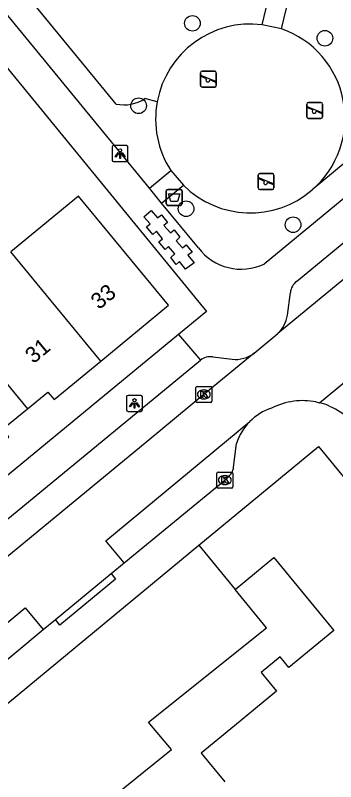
# Model space of a CAD drawing. Extents: x 161771 to 163125, y 382479 to 383177.
# Drawn here: x 162035.24 to 162055.29, y 382996.5 to 383044.46 of the extents above; entities that cross this region are included whole.
import ezdxf

# ---------------------------------------------------------------- set-up
doc = ezdxf.new("R2010")
doc.units = 0
for name, color, linetype in [('IMGEO_Afvalbak', 7, 'Continuous'), ('IMGEO_Boom', 7, 'Continuous'), ('IMGEO_Groenvoorziening', 7, 'Continuous'), ('IMGEO_Hek', 7, 'Continuous'), ('IMGEO_Kolk', 7, 'Continuous'), ('IMGEO_Lichtpunt', 7, 'Continuous'), ('IMGEO_Pand', 7, 'Continuous'), ('IMGEO_Pand_nummerreeks', 7, 'Continuous'), ('IMGEO_Rijbaan_lokaal_open', 7, 'Continuous'), ('IMGEO_Speelvoorziening', 7, 'Continuous'), ('IMGEO_Voetpad_open', 7, 'Continuous')]:
    doc.layers.add(name, color=color, linetype=linetype)

msp = doc.modelspace()

# ---------------------------------------------------------------- linework, layer by layer
at = {"layer": 'IMGEO_Afvalbak'}
for p, q in [((162044.786, 383033.565), (162045.576, 383033.565)), ((162045.576, 383033.565), (162044.786, 383033.565)), ((162044.686, 383032.665), (162044.686, 383033.465)), ((162044.686, 383033.465), (162044.686, 383032.665)), ((162045.676, 383033.465), (162045.676, 383032.665)), ((162045.676, 383032.665), (162045.676, 383033.465)), ((162045.576, 383032.565), (162044.786, 383032.565)), ((162044.786, 383032.565), (162045.576, 383032.565))]:
    msp.add_line(p, q, dxfattribs=at)
msp.add_lwpolyline([(162044.829, 383033.279), (162045.533, 383033.279), (162045.384, 383032.809), (162044.978, 383032.809), (162044.829, 383033.279)], dxfattribs=at)
for centre, start, end in [((162044.786, 383033.465), 90, 180), ((162044.786, 383033.465), 90, 180), ((162045.576, 383033.465), 0, 90), ((162045.576, 383033.465), 360, 90), ((162044.786, 383032.665), 180, 270), ((162044.786, 383032.665), 180, 270), ((162045.576, 383032.665), 270, 0), ((162045.576, 383032.665), 270, 0)]:
    msp.add_arc(centre, 0.1, start, end, dxfattribs=at)
at = {"layer": 'IMGEO_Boom'}
for centre in [(162046.328, 383043.955), (162054.617, 383043.02), (162042.958, 383038.794), (162045.928, 383032.352), (162052.625, 383031.352)]:
    msp.add_circle(centre, 0.489, dxfattribs=at)
at = {"layer": 'IMGEO_Groenvoorziening'}
for points in [[(162054.873, 383049.583), (162054.524, 383048.124), (162065.002, 383045.564), (162065.244, 383045.458), (162065.45, 383045.324), (162065.634, 383045.158), (162065.775, 383044.983), (162065.893, 383044.778), (162065.987, 383044.547), (162066.043, 383044.267), (162066.043, 383043.989), (162066.012, 383043.78), (162065.956, 383043.583), (162053.824, 383033.535)], [(162041.559, 383038.907), (162034.668, 383047.307), (162033.719, 383048.469)], [(162044.123, 383039.049), (162043.352, 383039.256)]]:
    msp.add_lwpolyline(points, dxfattribs=at)
for centre, radius, start, end in [((162049.968, 383037.968), 5.944, 82.9737, 169.5173), ((162049.948, 383038.019), 5.927, 310.8444, 70.7372), ((162042.059, 383041.117), 2.266, 257.2477, 304.7816), ((162049.97, 383037.967), 5.947, 169.5165, 212.7856), ((162049.947, 383038.019), 5.927, 225.0587, 310.8504)]:
    msp.add_arc(centre, radius, start, end, dxfattribs=at)
at = {"layer": 'IMGEO_Hek'}
msp.add_lwpolyline([(162050.138, 382980.891), (162039.382, 382993.962), (162045.012, 382998.508), (162043.77, 383000), (162043.582, 383000.226), (162050.972, 383006.139), (162049.003, 383008.531)], dxfattribs=at)
at = {"layer": 'IMGEO_Kolk'}
for p, q in [((162046.54, 383020.309), (162046.54, 383021.161)), ((162046.615, 383021.235), (162047.467, 383021.235)), ((162047.541, 383021.161), (162047.541, 383020.309)), ((162047.028, 383021.015), (162047.053, 383021.015)), ((162047.467, 383020.235), (162046.615, 383020.235)), ((162047.051, 383020.455), (162047.026, 383020.455)), ((162047.93, 383015.875), (162048.782, 383015.875)), ((162047.855, 383014.949), (162047.855, 383015.801)), ((162048.343, 383015.655), (162048.368, 383015.655)), ((162048.856, 383015.801), (162048.856, 383014.949)), ((162048.782, 383014.875), (162047.93, 383014.875)), ((162048.366, 383015.095), (162048.341, 383015.095))]:
    msp.add_line(p, q, dxfattribs=at)
for points in [[(162046.54, 383020.309), (162046.54, 383021.161)], [(162046.615, 383021.235), (162047.467, 383021.235)], [(162047.541, 383021.161), (162047.541, 383020.309)], [(162046.861, 383020.935), (162046.984, 383020.935), (162046.984, 383020.784), (162047.114, 383020.935), (162047.278, 383020.935), (162047.132, 383020.784), (162047.285, 383020.535), (162047.133, 383020.535), (162047.048, 383020.699), (162046.984, 383020.632), (162046.984, 383020.535), (162046.861, 383020.535), (162046.861, 383020.935)], [(162047.467, 383020.235), (162046.615, 383020.235)], [(162047.93, 383015.875), (162048.782, 383015.875)], [(162047.855, 383014.949), (162047.855, 383015.801)], [(162048.176, 383015.575), (162048.299, 383015.575), (162048.299, 383015.424), (162048.429, 383015.575), (162048.593, 383015.575), (162048.447, 383015.424), (162048.6, 383015.175), (162048.448, 383015.175), (162048.363, 383015.339), (162048.299, 383015.272), (162048.299, 383015.175), (162048.176, 383015.175), (162048.176, 383015.575)], [(162048.856, 383015.801), (162048.856, 383014.949)], [(162048.782, 383014.875), (162047.93, 383014.875)]]:
    msp.add_lwpolyline(points, dxfattribs=at)
for centre, start, end in [((162046.617, 383021.159), 91.552, 178.448), ((162046.617, 383021.159), 91.552, 178.448), ((162047.465, 383021.159), 1.552, 88.448), ((162047.465, 383021.159), 1.552, 88.448), ((162046.617, 383020.311), 181.552, 268.448), ((162046.617, 383020.311), 181.552, 268.448), ((162047.465, 383020.311), 271.552, 358.448), ((162047.465, 383020.311), 271.552, 358.448), ((162047.932, 383015.799), 91.552, 178.448), ((162047.932, 383015.799), 91.552, 178.448), ((162048.78, 383015.799), 1.552, 88.448), ((162048.78, 383015.799), 1.552, 88.448), ((162047.932, 383014.951), 181.552, 268.448), ((162047.932, 383014.951), 181.552, 268.448), ((162048.78, 383014.951), 271.552, 358.448), ((162048.78, 383014.951), 271.552, 358.448)]:
    msp.add_arc(centre, 0.0765, start, end, dxfattribs=at)
for centre, major_axis, ratio, start_param, end_param in [((162047.027, 383020.735), (-0.387, 0.002), 0.722429, 4.712389, 7.853982), ((162047.052, 383020.735), (-0.39, 0.002), 0.717154, 1.570796, 4.712389), ((162048.342, 383015.375), (-0.387, 0.002), 0.722429, 4.712389, 7.853982), ((162048.367, 383015.375), (-0.39, 0.002), 0.717154, 1.570796, 4.712389)]:
    msp.add_ellipse(centre, major_axis=major_axis, ratio=ratio, start_param=start_param, end_param=end_param, dxfattribs=at)
at = {"layer": 'IMGEO_Lichtpunt'}
for p, q in [((162041.298, 383036.207), (162041.298, 383035.4)), ((162041.298, 383036.207), (162041.298, 383035.4)), ((162042.2, 383036.302), (162041.392, 383036.302)), ((162042.2, 383036.302), (162041.392, 383036.302)), ((162042.294, 383035.4), (162042.294, 383036.207)), ((162042.294, 383035.4), (162042.294, 383036.207)), ((162041.392, 383035.306), (162042.2, 383035.306)), ((162041.392, 383035.306), (162042.2, 383035.306)), ((162043.103, 383020.669), (162042.295, 383020.669)), ((162043.103, 383020.669), (162042.295, 383020.669)), ((162042.201, 383020.574), (162042.201, 383019.767)), ((162042.201, 383020.574), (162042.201, 383019.767)), ((162043.197, 383019.767), (162043.197, 383020.574)), ((162043.197, 383019.767), (162043.197, 383020.574)), ((162042.295, 383019.673), (162043.103, 383019.673)), ((162042.295, 383019.673), (162043.103, 383019.673))]:
    msp.add_line(p, q, dxfattribs=at)
for points in [[(162041.672, 383035.871), (162041.711, 383035.843), (162041.523, 383035.581), (162041.485, 383035.608), (162041.672, 383035.871)], [(162041.774, 383035.823), (162041.821, 383035.823), (162041.821, 383035.501), (162041.774, 383035.501), (162041.774, 383035.823)], [(162041.884, 383035.843), (162041.922, 383035.87), (162042.109, 383035.608), (162042.07, 383035.58), (162041.884, 383035.843)], [(162042.575, 383020.238), (162042.614, 383020.21), (162042.426, 383019.948), (162042.388, 383019.975), (162042.575, 383020.238)], [(162042.677, 383020.19), (162042.724, 383020.19), (162042.724, 383019.868), (162042.677, 383019.868), (162042.677, 383020.19)], [(162042.787, 383020.21), (162042.825, 383020.237), (162043.012, 383019.975), (162042.973, 383019.947), (162042.787, 383020.21)]]:
    msp.add_lwpolyline(points, dxfattribs=at)
for centre in [(162041.797, 383036.005), (162042.7, 383020.372)]:
    msp.add_circle(centre, 0.0994, dxfattribs=at)
for centre, start, end in [((162041.392, 383036.207), 90, 180), ((162041.392, 383036.207), 90, 180), ((162042.2, 383036.207), 0, 90), ((162042.2, 383036.207), 0, 90), ((162041.392, 383035.4), 180, 270), ((162041.392, 383035.4), 180, 270), ((162042.2, 383035.4), 270, 0), ((162042.2, 383035.4), 270, 360), ((162042.295, 383020.574), 90, 180), ((162042.295, 383020.574), 90, 180), ((162043.103, 383020.574), 0, 90), ((162043.103, 383020.574), 0, 90), ((162042.295, 383019.767), 180, 270), ((162042.295, 383019.767), 180, 270), ((162043.103, 383019.767), 270, 0), ((162043.103, 383019.767), 270, 360)]:
    msp.add_arc(centre, 0.0946, start, end, dxfattribs=at)
at = {"layer": 'IMGEO_Pand'}
for points in [[(162040.586, 383022.817), (162044.824, 383026.316), (162039.195, 383033.146), (162034.955, 383029.652)], [(162040.586, 383022.817), (162034.955, 383029.652)], [(162030.749, 383026.186), (162035.996, 383019.828)], [(162035.996, 383019.828), (162037.283, 383020.881), (162037.669, 383020.408), (162040.586, 383022.817)], [(162032.157, 383015.886), (162034.832, 383018.087), (162034.443, 383018.558), (162035.996, 383019.828)], [(162046.723, 383011.3), (162054.212, 383017.469), (162058.736, 383011.977)], [(162046.723, 383011.3), (162049.003, 383008.531), (162051.422, 383010.524), (162055.173, 383005.97), (162052.363, 383003.656), (162051.82, 383004.316), (162050.63, 383003.336), (162051.587, 383002.174), (162048.953, 383000), (162046.878, 382998.287), (162048.352, 382996.498)]]:
    msp.add_lwpolyline(points, dxfattribs=at)
at = {"layer": 'IMGEO_Rijbaan_lokaal_open'}
for points in [[(162072.291, 383041.505), (162059.815, 383031.239), (162051.68, 383024.544)], [(162054.272, 383020.215), (162060.907, 383025.687)], [(162050.186, 383023.322), (162051.68, 383024.544)], [(162050.186, 383023.322), (162047.037, 383020.734), (162043.486, 383017.783), (162031.244, 383007.725), (162021.857, 383000), (162013.827, 382993.391), (162000, 382981.997), (161982.948, 382967.988), (161976.457, 382962.629)], [(162054.048, 383020.265), (162054.272, 383020.215)], [(162042.046, 383010.196), (162040.904, 383011.574), (162049.912, 383019.035)], [(162041.236, 383009.532), (162042.046, 383010.196)], [(162037.752, 383006.659), (162041.236, 383009.532)], [(162029.756, 383000), (162028.577, 383001.467), (162032.727, 383004.801), (162035.854, 383007.391), (162036.987, 383006.022)], [(162036.987, 383006.022), (162037.752, 383006.659)]]:
    msp.add_lwpolyline(points, dxfattribs=at)
for centre, radius, start, end in [((162053.227, 383016.09), 4.254, 97.5001, 117.2874), ((162053.228, 383016.051), 4.294, 78.9847, 97.4354), ((162053.215, 383016.052), 4.295, 66.4397, 75.7554), ((162052.291, 383016.683), 3.345, 107.6426, 135.3286), ((162051.808, 383013.689), 7.032, 38.0677, 63.623)]:
    msp.add_arc(centre, radius, start, end, dxfattribs=at)
at = {"layer": 'IMGEO_Speelvoorziening'}
for p, q in [((162046.83, 383040.063), (162046.83, 383040.863)), ((162046.83, 383040.863), (162046.83, 383040.063)), ((162046.93, 383040.963), (162047.72, 383040.963)), ((162047.72, 383040.963), (162046.93, 383040.963)), ((162047.82, 383040.863), (162047.82, 383040.063)), ((162047.82, 383040.063), (162047.82, 383040.863)), ((162047.213, 383040.491), (162046.874, 383040.628)), ((162046.899, 383040.688), (162047.775, 383040.335)), ((162047.751, 383040.275), (162047.411, 383040.412)), ((162047.72, 383039.963), (162046.93, 383039.963)), ((162046.93, 383039.963), (162047.72, 383039.963)), ((162053.481, 383038.104), (162053.481, 383038.904)), ((162053.481, 383038.904), (162053.481, 383038.104)), ((162053.581, 383039.004), (162054.371, 383039.004)), ((162054.371, 383039.004), (162053.581, 383039.004)), ((162054.471, 383038.904), (162054.471, 383038.104)), ((162054.471, 383038.104), (162054.471, 383038.904)), ((162053.864, 383038.532), (162053.525, 383038.669)), ((162053.55, 383038.729), (162054.426, 383038.376)), ((162054.402, 383038.316), (162054.062, 383038.453)), ((162054.371, 383038.004), (162053.581, 383038.004)), ((162053.581, 383038.004), (162054.371, 383038.004)), ((162050.541, 383034.552), (162051.331, 383034.552)), ((162051.331, 383034.552), (162050.541, 383034.552)), ((162050.441, 383033.652), (162050.441, 383034.452)), ((162050.441, 383034.452), (162050.441, 383033.652)), ((162050.824, 383034.08), (162050.485, 383034.217)), ((162050.51, 383034.277), (162051.386, 383033.924)), ((162051.431, 383034.452), (162051.431, 383033.652)), ((162051.431, 383033.652), (162051.431, 383034.452)), ((162051.331, 383033.552), (162050.541, 383033.552)), ((162050.541, 383033.552), (162051.331, 383033.552)), ((162051.362, 383033.864), (162051.022, 383034.001))]:
    msp.add_line(p, q, dxfattribs=at)
for centre, radius, start, end in [((162046.93, 383040.863), 0.1, 90, 180), ((162046.93, 383040.863), 0.1, 90, 180), ((162047.72, 383040.863), 0.1, 0, 90), ((162047.72, 383040.863), 0.1, 360, 90), ((162046.887, 383040.658), 0.0327, 68.078, 248.078), ((162047.292, 383040.401), 0.12, 130.9928, 5.1632), ((162047.763, 383040.305), 0.0327, 248.078, 68.078), ((162046.93, 383040.063), 0.1, 180, 270), ((162046.93, 383040.063), 0.1, 180, 270), ((162047.72, 383040.063), 0.1, 270, 0), ((162047.72, 383040.063), 0.1, 270, 0), ((162053.581, 383038.904), 0.1, 90, 180), ((162053.581, 383038.904), 0.1, 90, 180), ((162054.371, 383038.904), 0.1, 0, 90), ((162054.371, 383038.904), 0.1, 360, 90), ((162053.538, 383038.699), 0.0327, 68.078, 248.078), ((162053.943, 383038.442), 0.12, 130.9928, 5.1632), ((162054.414, 383038.346), 0.0327, 248.078, 68.078), ((162053.581, 383038.104), 0.1, 180, 270), ((162053.581, 383038.104), 0.1, 180, 270), ((162054.371, 383038.104), 0.1, 270, 0), ((162054.371, 383038.104), 0.1, 270, 0), ((162050.541, 383034.452), 0.1, 90, 180), ((162050.541, 383034.452), 0.1, 90, 180), ((162051.331, 383034.452), 0.1, 0, 90), ((162051.331, 383034.452), 0.1, 360, 90), ((162050.498, 383034.247), 0.0327, 68.078, 248.078), ((162050.903, 383033.99), 0.12, 130.9928, 5.1632), ((162050.541, 383033.652), 0.1, 180, 270), ((162050.541, 383033.652), 0.1, 180, 270), ((162051.331, 383033.652), 0.1, 270, 0), ((162051.331, 383033.652), 0.1, 270, 0), ((162051.374, 383033.894), 0.0327, 248.078, 68.078)]:
    msp.add_arc(centre, radius, start, end, dxfattribs=at)
at = {"layer": 'IMGEO_Voetpad_open'}
for points in [[(162050.695, 383043.867), (162052.221, 383050.234)], [(162051.903, 383043.614), (162053.416, 383049.939)], [(162043.635, 383033.636), (162032.377, 383047.36), (162033.719, 383048.469)], [(162051.903, 383043.614), (162050.695, 383043.867)], [(162033.862, 383042.203), (162047.215, 383025.93), (162045.451, 383024.477)], [(162066.164, 383041.545), (162050.818, 383028.895)], [(162052.842, 383027.802), (162067.606, 383039.985), (162069.014, 383041.191)], [(162043.635, 383033.636), (162044.971, 383034.747)], [(162044.971, 383034.747), (162045.76, 383033.823)], [(162044.398, 383032.708), (162043.635, 383033.636)], [(162044.398, 383032.708), (162045.76, 383033.823)], [(162046.697, 383029.914), (162044.398, 383032.708)], [(162043.753, 383032.247), (162044.144, 383031.779), (162044.392, 383031.972), (162044.772, 383031.485), (162044.541, 383031.313), (162044.946, 383030.838), (162045.174, 383031.027), (162045.539, 383030.575), (162045.314, 383030.351), (162045.7, 383029.914), (162045.939, 383030.105), (162046.319, 383029.629), (162046.049, 383029.448), (162046.429, 383028.96), (162045.903, 383028.573), (162045.526, 383029.043), (162045.31, 383028.859), (162044.979, 383029.297), (162045.228, 383029.527), (162044.824, 383029.989), (162044.619, 383029.813), (162044.222, 383030.284), (162044.444, 383030.465), (162044.07, 383030.942), (162043.839, 383030.748), (162043.446, 383031.212), (162043.681, 383031.403), (162043.286, 383031.842), (162043.753, 383032.247)], [(162052.269, 383025.688), (162052.457, 383027.119)], [(162045.451, 383024.477), (162015.728, 383000), (162000, 382987.048), (161980.905, 382971.327), (161973.196, 382965.037)], [(162045.451, 383024.477), (162046.822, 383022.87)], [(162047.597, 383023.084), (162048.81, 383022.933)], [(161977.639, 382965.905), (161981.711, 382969.256), (162000, 382984.317), (162019.033, 383000), (162046.822, 383022.87)], [(162048.902, 383016.186), (162049.089, 383017.662)], [(162042.046, 383010.196), (162048.356, 383015.375), (162048.521, 383015.566)], [(161976.127, 382953.087), (161984.645, 382960.165), (162000, 382972.728), (162033.035, 383000), (162046.723, 383011.3)], [(162041.236, 383009.532), (162041.514, 383009.178), (162038.027, 383006.307), (162037.752, 383006.659)], [(162029.756, 383000), (162036.987, 383006.022)]]:
    msp.add_lwpolyline(points, dxfattribs=at)
for centre, radius, start, end in [((162049.379, 383031.918), 3.348, 216.769, 295.4531), ((162053.477, 383026.994), 1.028, 128.1666, 173.0144), ((162050.33, 383025.963), 1.959, 313.5808, 351.9349), ((162047.439, 383022.146), 0.951, 80.4279, 130.4448), ((162049.016, 383024.833), 1.911, 263.8124, 307.7592), ((162052.289, 383016.677), 3.348, 135.231, 162.8906), ((162048.111, 383016.245), 0.793, 301.1146, 355.7426)]:
    msp.add_arc(centre, radius, start, end, dxfattribs=at)

# ---------------------------------------------------------------- texts
at = {"layer": 'IMGEO_Pand_nummerreeks'}
for s, p in [('33', (162040.484, 383026.006)), ('31', (162036.374, 383022.619))]:
    msp.add_text(s, height=1, rotation=39.4857, dxfattribs=at).set_placement(p)

doc.saveas('drawing.dxf')
